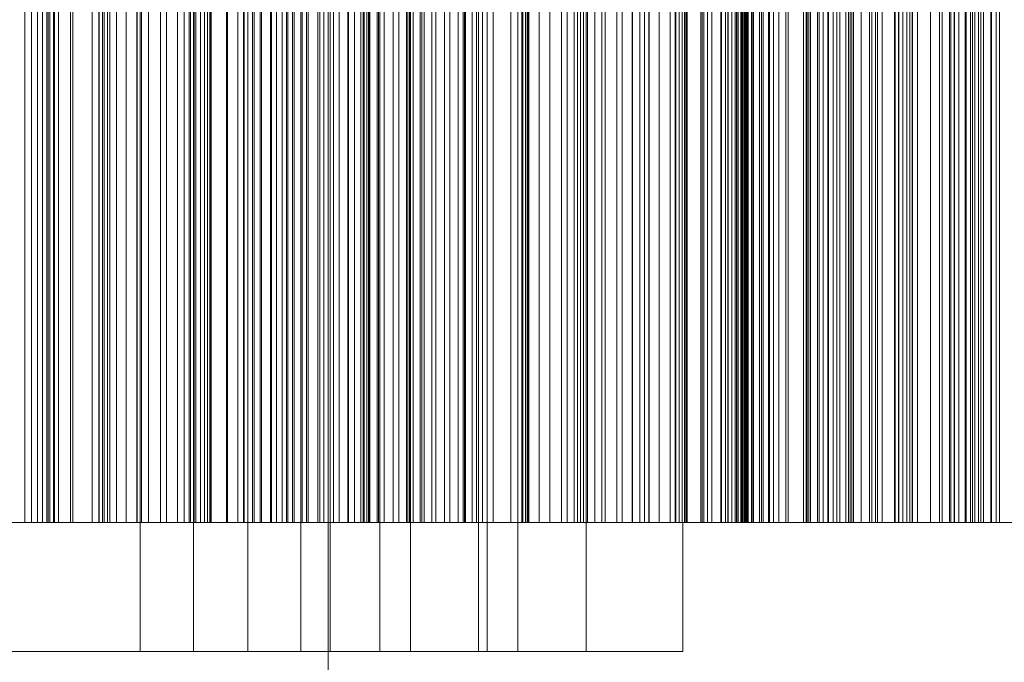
# Model space of a CAD drawing. Header units: millimetres. Extents: x -2233 to 61924, y -68080 to 6847.
# Tile 641 of 656: x 25276 to 25505, y -17482 to -17333. Entities that reach past the tile are written whole.
import ezdxf

# ---------------------------------------------------------------- set-up
doc = ezdxf.new("R2010")
doc.units = ezdxf.units.MM
doc.layers.add('COTAS_P', color=1, linetype='Continuous', lineweight=0)
doc.layers.add('superior_briquetadora', color=7, linetype='Continuous', lineweight=0)
doc.dimstyles.new('R19_100', dxfattribs={"dimtxt": 250, "dimasz": 150, "dimexe": 150, "dimexo": 80, "dimgap": 100, "dimtad": 1, "dimtih": 1, "dimtoh": 1, "dimdsep": 46, "dimcen": 0.09, "dimadec": 0, "dimazin": 0, "dimtfac": 1, "dimtdec": 4, "dimtofl": 0, "dimtmove": 0, "dimatfit": 3, "dimfxl": 1, "dimtolj": 1, "dimtzin": 0, "dimarcsym": 0})

# ---------------------------------------------------------------- blocks, each defined once
blk = doc.blocks.new('DIM_R28_34')
at = {"layer": 'COTAS_P'}
for p, q in [((24250.07, -17080), (24400.07, -17035)), ((26750.07, -17080), (26600.07, -17035)), ((24250.07, -17980), (24250.07, -17080)), ((24250.07, -17080), (26750.07, -17080)), ((24250.07, -17080), (24400.07, -17125)), ((26750.07, -17080), (26600.07, -17125)), ((26750.07, -17980), (26750.07, -17080))]:
    blk.add_line(p, q, dxfattribs=at)
blk.add_text('2500 P', height=250, dxfattribs=at).set_placement((25500.07, -16980))

msp = doc.modelspace()

# ---------------------------------------------------------------- linework, layer by layer
at = {"layer": 'superior_briquetadora'}
for p, q in [((25276.976, -17250), (25276.976, -17450)), ((25278.547, -17250), (25278.547, -17450)), ((25279.935, -17250), (25279.935, -17450)), ((25281.127, -17250), (25281.127, -17450)), ((25282.104, -17250), (25282.104, -17450)), ((25282.402, -17450), (25282.402, -17250)), ((25282.839, -17250), (25282.839, -17450)), ((25283.654, -17450), (25283.654, -17250)), ((25283.72, -17450), (25283.72, -17250)), ((25283.936, -17450), (25283.936, -17250)), ((25284.84, -17450), (25284.84, -17250)), ((25287.643, -17450), (25287.643, -17250)), ((25288.197, -17450), (25288.197, -17250)), ((25292.641, -17250), (25292.641, -17450)), ((25294.218, -17450), (25294.218, -17250)), ((25294.291, -17250), (25294.291, -17450)), ((25295.022, -17450), (25295.022, -17250)), ((25295.458, -17450), (25295.458, -17250)), ((25296.183, -17250), (25296.183, -17450)), ((25296.735, -17450), (25296.735, -17250)), ((25298.287, -17250), (25298.287, -17450)), ((25300.584, -17250), (25300.584, -17450)), ((25303.063, -17250), (25303.063, -17450)), ((25303.124, -17450), (25303.124, -17250)), ((25303.834, -17480), (25303.834, -17250)), ((25304.148, -17450), (25304.148, -17250)), ((25305.712, -17250), (25305.712, -17450)), ((25308.534, -17450), (25308.534, -17250)), ((25309.92, -17450), (25309.92, -17250)), ((25312.473, -17450), (25312.473, -17250)), ((25314.019, -17450), (25314.019, -17250)), ((25315.224, -17450), (25315.224, -17250)), ((25315.467, -17250), (25315.467, -17450)), ((25316.157, -17480), (25316.157, -17250)), ((25316.385, -17450), (25316.385, -17250)), ((25316.732, -17250), (25316.732, -17450)), ((25317.824, -17250), (25317.824, -17450)), ((25318.735, -17250), (25318.735, -17450)), ((25319.451, -17250), (25319.451, -17450)), ((25319.955, -17250), (25319.955, -17450)), ((25320.219, -17250), (25320.219, -17450)), ((25320.266, -17450), (25320.266, -17250)), ((25323.886, -17450), (25323.886, -17250)), ((25324.116, -17450), (25324.116, -17250)), ((25326.486, -17450), (25326.486, -17250)), ((25327.824, -17450), (25327.824, -17250)), ((25327.932, -17450), (25327.932, -17250)), ((25328.803, -17480), (25328.803, -17250)), ((25329.879, -17250), (25329.879, -17450)), ((25330.281, -17450), (25330.281, -17250)), ((25331.714, -17450), (25331.714, -17250)), ((25331.966, -17250), (25331.966, -17450)), ((25334.04, -17450), (25334.04, -17250)), ((25334.289, -17250), (25334.289, -17450)), ((25335.458, -17450), (25335.458, -17250)), ((25336.821, -17250), (25336.821, -17450)), ((25337.76, -17450), (25337.76, -17250)), ((25338.098, -17450), (25338.098, -17250)), ((25339.164, -17450), (25339.164, -17250)), ((25339.543, -17250), (25339.543, -17450)), ((25341.127, -17480), (25341.127, -17250)), ((25341.441, -17450), (25341.441, -17250)), ((25341.465, -17450), (25341.465, -17250)), ((25342.441, -17250), (25342.441, -17450)), ((25342.829, -17450), (25342.829, -17250)), ((25345.081, -17450), (25345.081, -17250)), ((25345.507, -17250), (25345.507, -17450)), ((25346.453, -17450), (25346.453, -17250)), ((25347.45, -17250), (25347.45, -17800)), ((25347.949, -17250), (25347.949, -17480)), ((25348.678, -17450), (25348.678, -17250)), ((25350.033, -17450), (25350.033, -17250)), ((25352.009, -17450), (25352.009, -17250)), ((25352.23, -17450), (25352.23, -17250)), ((25353.568, -17450), (25353.568, -17250)), ((25355.073, -17250), (25355.073, -17450)), ((25355.622, -17450), (25355.622, -17250)), ((25355.736, -17450), (25355.736, -17250)), ((25355.846, -17250), (25355.846, -17450)), ((25356.449, -17250), (25356.449, -17450)), ((25356.874, -17250), (25356.874, -17450)), ((25356.924, -17250), (25356.924, -17450)), ((25357.056, -17450), (25357.056, -17250)), ((25357.107, -17250), (25357.107, -17450)), ((25357.133, -17250), (25357.133, -17450)), ((25358.878, -17450), (25358.878, -17250)), ((25359.195, -17450), (25359.195, -17250)), ((25359.448, -17480), (25359.448, -17250)), ((25360.496, -17450), (25360.496, -17250)), ((25362.604, -17450), (25362.604, -17250)), ((25363.886, -17450), (25363.886, -17250)), ((25365.698, -17450), (25365.698, -17250)), ((25365.962, -17450), (25365.962, -17250)), ((25366.349, -17250), (25366.349, -17450)), ((25366.562, -17480), (25366.562, -17250)), ((25367.225, -17450), (25367.225, -17250)), ((25368.852, -17250), (25368.852, -17450)), ((25369.269, -17450), (25369.269, -17250)), ((25369.752, -17450), (25369.752, -17250)), ((25371.585, -17250), (25371.585, -17450)), ((25372.465, -17450), (25372.465, -17250)), ((25372.521, -17450), (25372.521, -17250)), ((25374.52, -17250), (25374.52, -17450)), ((25375.718, -17450), (25375.718, -17250)), ((25377.64, -17250), (25377.64, -17450)), ((25378.858, -17450), (25378.858, -17250)), ((25379.178, -17450), (25379.178, -17250)), ((25379.369, -17450), (25379.369, -17250)), ((25380.93, -17250), (25380.93, -17450)), ((25381.94, -17450), (25381.94, -17250)), ((25382.408, -17480), (25382.408, -17250)), ((25383.31, -17450), (25383.31, -17250)), ((25384.382, -17250), (25384.382, -17450)), ((25384.417, -17480), (25384.417, -17250)), ((25385.832, -17450), (25385.832, -17250)), ((25389.927, -17450), (25389.927, -17250)), ((25391.532, -17480), (25391.532, -17250)), ((25392.425, -17450), (25392.425, -17250)), ((25392.6, -17250), (25392.6, -17450)), ((25392.72, -17450), (25392.72, -17250)), ((25393.28, -17250), (25393.28, -17450)), ((25393.301, -17450), (25393.301, -17250)), ((25393.667, -17250), (25393.667, -17450)), ((25393.733, -17250), (25393.733, -17450)), ((25393.941, -17250), (25393.941, -17450)), ((25393.984, -17250), (25393.984, -17450)), ((25394.049, -17250), (25394.049, -17450)), ((25396.48, -17450), (25396.48, -17250)), ((25398.953, -17450), (25398.953, -17250)), ((25401.699, -17250), (25401.699, -17450)), ((25402.968, -17450), (25402.968, -17250)), ((25404.594, -17250), (25404.594, -17450)), ((25405.415, -17450), (25405.415, -17250)), ((25406.11, -17450), (25406.11, -17250)), ((25406.765, -17450), (25406.765, -17250)), ((25407.378, -17480), (25407.378, -17250)), ((25407.71, -17250), (25407.71, -17450)), ((25409.386, -17450), (25409.386, -17250)), ((25411.021, -17250), (25411.021, -17450)), ((25411.806, -17450), (25411.806, -17250)), ((25414.508, -17250), (25414.508, -17450)), ((25415.732, -17450), (25415.732, -17250)), ((25418.124, -17450), (25418.124, -17250)), ((25418.159, -17250), (25418.159, -17450)), ((25419.875, -17450), (25419.875, -17250)), ((25420.964, -17450), (25420.964, -17250)), ((25421.964, -17250), (25421.964, -17450)), ((25422.003, -17450), (25422.003, -17250)), ((25424.366, -17450), (25424.366, -17250)), ((25426.903, -17250), (25426.903, -17450)), ((25428.048, -17250), (25428.048, -17450)), ((25428.197, -17450), (25428.197, -17250)), ((25428.974, -17250), (25428.974, -17450)), ((25429.708, -17250), (25429.708, -17450)), ((25430.263, -17250), (25430.263, -17450)), ((25430.53, -17450), (25430.53, -17250)), ((25430.651, -17250), (25430.651, -17450)), ((25430.879, -17250), (25430.879, -17450)), ((25434.065, -17450), (25434.065, -17250)), ((25434.311, -17450), (25434.311, -17250)), ((25434.772, -17450), (25434.772, -17250)), ((25435.589, -17250), (25435.589, -17450)), ((25436.612, -17450), (25436.612, -17250)), ((25438.692, -17450), (25438.692, -17250)), ((25438.847, -17250), (25438.847, -17450)), ((25439.763, -17450), (25439.763, -17250)), ((25440.341, -17450), (25440.341, -17250)), ((25440.406, -17450), (25440.406, -17250)), ((25441.264, -17450), (25441.264, -17250)), ((25442.035, -17450), (25442.035, -17250)), ((25442.317, -17250), (25442.317, -17450)), ((25442.61, -17450), (25442.61, -17250)), ((25442.72, -17450), (25442.72, -17250)), ((25443.321, -17450), (25443.321, -17250)), ((25443.578, -17450), (25443.578, -17250)), ((25443.644, -17450), (25443.644, -17250)), ((25443.827, -17450), (25443.827, -17250)), ((25444.1, -17450), (25444.1, -17250)), ((25444.25, -17450), (25444.25, -17250)), ((25444.468, -17450), (25444.468, -17250)), ((25444.585, -17450), (25444.585, -17250)), ((25444.749, -17450), (25444.749, -17250)), ((25444.833, -17450), (25444.833, -17250)), ((25444.942, -17450), (25444.942, -17250)), ((25444.992, -17450), (25444.992, -17250)), ((25445.047, -17450), (25445.047, -17250)), ((25445.063, -17450), (25445.063, -17250)), ((25445.776, -17450), (25445.776, -17250)), ((25445.971, -17250), (25445.971, -17450)), ((25446.285, -17450), (25446.285, -17250)), ((25447.659, -17450), (25447.659, -17250)), ((25448.137, -17450), (25448.137, -17250)), ((25448.521, -17450), (25448.521, -17250)), ((25449.792, -17250), (25449.792, -17450)), ((25449.991, -17450), (25449.991, -17250)), ((25450.915, -17450), (25450.915, -17250)), ((25452.141, -17450), (25452.141, -17250)), ((25453.769, -17250), (25453.769, -17450)), ((25454.342, -17450), (25454.342, -17250)), ((25457.891, -17250), (25457.891, -17450)), ((25457.905, -17450), (25457.905, -17250)), ((25458.54, -17450), (25458.54, -17250)), ((25458.756, -17450), (25458.756, -17250)), ((25459.128, -17450), (25459.128, -17250)), ((25459.503, -17250), (25459.503, -17450)), ((25461.101, -17250), (25461.101, -17450)), ((25461.549, -17450), (25461.549, -17250)), ((25462.493, -17250), (25462.493, -17450)), ((25463.576, -17450), (25463.576, -17250)), ((25463.702, -17250), (25463.702, -17450)), ((25464.741, -17250), (25464.741, -17450)), ((25464.812, -17450), (25464.812, -17250)), ((25465.621, -17250), (25465.621, -17450)), ((25466.349, -17250), (25466.349, -17450)), ((25467.692, -17250), (25467.692, -17450)), ((25468.359, -17450), (25468.359, -17250)), ((25468.74, -17450), (25468.74, -17250)), ((25469.15, -17450), (25469.15, -17250)), ((25469.534, -17450), (25469.534, -17250)), ((25471.283, -17250), (25471.283, -17450)), ((25473.205, -17450), (25473.205, -17250)), ((25473.786, -17450), (25473.786, -17250)), ((25474.625, -17450), (25474.625, -17250)), ((25475.072, -17250), (25475.072, -17450)), ((25476.124, -17450), (25476.124, -17250)), ((25479.035, -17250), (25479.035, -17450)), ((25479.2, -17450), (25479.2, -17250)), ((25479.993, -17450), (25479.993, -17250)), ((25479.999, -17450), (25479.999, -17250)), ((25480.997, -17450), (25480.997, -17250)), ((25481.913, -17450), (25481.913, -17250)), ((25482.565, -17450), (25482.565, -17250)), ((25483.153, -17250), (25483.153, -17450)), ((25483.172, -17450), (25483.172, -17250)), ((25484.377, -17450), (25484.377, -17250)), ((25487.417, -17250), (25487.417, -17450)), ((25489.476, -17450), (25489.476, -17250)), ((25490.086, -17250), (25490.086, -17450)), ((25491.816, -17250), (25491.816, -17450)), ((25492.123, -17250), (25492.123, -17450)), ((25492.916, -17450), (25492.916, -17250)), ((25492.997, -17450), (25492.997, -17250)), ((25493.966, -17250), (25493.966, -17450)), ((25495.416, -17450), (25495.416, -17250)), ((25495.638, -17250), (25495.638, -17450)), ((25496.705, -17450), (25496.705, -17250)), ((25497.152, -17250), (25497.152, -17450)), ((25497.699, -17250), (25497.699, -17450)), ((25498.516, -17250), (25498.516, -17450)), ((25499.074, -17450), (25499.074, -17250)), ((25499.736, -17250), (25499.736, -17450)), ((25501.408, -17450), (25501.408, -17250)), ((25501.589, -17250), (25501.589, -17450)), ((25502.615, -17450), (25502.615, -17250)), ((25503.403, -17450), (25503.403, -17250)), ((25287.869, -17450), (25268.62, -17450)), ((25270.437, -17450), (25289.654, -17450)), ((25273.771, -17450), (25283.72, -17450)), ((25284.84, -17450), (25274.69, -17450)), ((25275.231, -17450), (25276.976, -17450)), ((25276.976, -17450), (25278.547, -17450)), ((25278.547, -17450), (25279.935, -17450)), ((25279.935, -17450), (25281.127, -17450)), ((25281.127, -17450), (25282.104, -17450)), ((25282.104, -17450), (25282.839, -17450)), ((25283.654, -17450), (25282.402, -17450)), ((25282.402, -17450), (25283.936, -17450)), ((25282.839, -17450), (25292.641, -17450)), ((25287.643, -17450), (25283.654, -17450)), ((25283.72, -17450), (25295.458, -17450)), ((25283.936, -17450), (25288.197, -17450)), ((25296.735, -17450), (25284.84, -17450)), ((25294.218, -17450), (25287.643, -17450)), ((25306.675, -17450), (25287.869, -17450)), ((25288.197, -17450), (25295.022, -17450)), ((25289.654, -17450), (25308.407, -17450)), ((25292.641, -17450), (25294.291, -17450)), ((25303.124, -17450), (25294.218, -17450)), ((25294.291, -17450), (25296.183, -17450)), ((25295.022, -17450), (25304.148, -17450)), ((25295.458, -17450), (25308.534, -17450)), ((25296.183, -17450), (25298.287, -17450)), ((25309.92, -17450), (25296.735, -17450)), ((25298.287, -17450), (25300.584, -17450)), ((25300.584, -17450), (25303.063, -17450)), ((25303.063, -17450), (25305.712, -17450)), ((25314.019, -17450), (25303.124, -17450)), ((25304.148, -17450), (25315.224, -17450)), ((25305.712, -17450), (25315.467, -17450)), ((25324.817, -17450), (25306.675, -17450)), ((25308.407, -17450), (25326.476, -17450)), ((25308.534, -17450), (25312.473, -17450)), ((25323.886, -17450), (25309.92, -17450)), ((25312.473, -17450), (25316.385, -17450)), ((25326.486, -17450), (25314.019, -17450)), ((25315.224, -17450), (25327.824, -17450)), ((25315.467, -17450), (25316.732, -17450)), ((25316.385, -17450), (25320.266, -17450)), ((25316.732, -17450), (25317.824, -17450)), ((25317.824, -17450), (25318.735, -17450)), ((25318.735, -17450), (25319.451, -17450)), ((25319.451, -17450), (25319.955, -17450)), ((25319.955, -17450), (25320.219, -17450)), ((25320.219, -17450), (25329.879, -17450)), ((25320.266, -17450), (25324.116, -17450)), ((25338.098, -17450), (25323.886, -17450)), ((25324.116, -17450), (25327.932, -17450)), ((25342.083, -17450), (25324.817, -17450)), ((25326.476, -17450), (25343.649, -17450)), ((25330.281, -17450), (25326.486, -17450)), ((25327.824, -17450), (25341.465, -17450)), ((25327.932, -17450), (25331.714, -17450)), ((25329.879, -17450), (25331.966, -17450)), ((25334.04, -17450), (25330.281, -17450)), ((25331.714, -17450), (25335.458, -17450)), ((25331.966, -17450), (25334.289, -17450)), ((25337.76, -17450), (25334.04, -17450)), ((25334.289, -17450), (25336.821, -17450)), ((25335.458, -17450), (25339.164, -17450)), ((25336.821, -17450), (25339.543, -17450)), ((25341.441, -17450), (25337.76, -17450)), ((25352.009, -17450), (25338.098, -17450)), ((25339.164, -17450), (25342.829, -17450)), ((25339.543, -17450), (25342.441, -17450)), ((25345.081, -17450), (25341.441, -17450)), ((25341.465, -17450), (25355.622, -17450)), ((25358.27, -17450), (25342.083, -17450)), ((25342.441, -17450), (25345.507, -17450)), ((25342.829, -17450), (25346.453, -17450)), ((25343.649, -17450), (25359.725, -17450)), ((25348.678, -17450), (25345.081, -17450)), ((25345.507, -17450), (25355.073, -17450)), ((25346.453, -17450), (25350.033, -17450)), ((25352.23, -17450), (25348.678, -17450)), ((25350.033, -17450), (25353.568, -17450)), ((25358.878, -17450), (25352.009, -17450)), ((25355.736, -17450), (25352.23, -17450)), ((25353.568, -17450), (25357.056, -17450)), ((25355.073, -17450), (25355.846, -17450)), ((25355.622, -17450), (25369.752, -17450)), ((25359.195, -17450), (25355.736, -17450)), ((25355.846, -17450), (25356.449, -17450)), ((25356.449, -17450), (25356.874, -17450)), ((25356.874, -17450), (25357.107, -17450)), ((25357.133, -17450), (25356.924, -17450)), ((25356.924, -17450), (25366.349, -17450)), ((25357.056, -17450), (25360.496, -17450)), ((25357.107, -17450), (25357.133, -17450)), ((25373.188, -17450), (25358.27, -17450)), ((25365.698, -17450), (25358.878, -17450)), ((25362.604, -17450), (25359.195, -17450)), ((25359.725, -17450), (25374.515, -17450)), ((25360.496, -17450), (25363.886, -17450)), ((25365.962, -17450), (25362.604, -17450)), ((25363.886, -17450), (25367.225, -17450)), ((25372.465, -17450), (25365.698, -17450)), ((25369.269, -17450), (25365.962, -17450)), ((25366.349, -17450), (25368.852, -17450)), ((25367.225, -17450), (25379.369, -17450)), ((25368.852, -17450), (25371.585, -17450)), ((25372.521, -17450), (25369.269, -17450)), ((25369.752, -17450), (25383.31, -17450)), ((25371.585, -17450), (25374.52, -17450)), ((25379.178, -17450), (25372.465, -17450)), ((25375.718, -17450), (25372.521, -17450)), ((25386.663, -17450), (25373.188, -17450)), ((25374.515, -17450), (25387.847, -17450)), ((25374.52, -17450), (25377.64, -17450)), ((25378.858, -17450), (25375.718, -17450)), ((25377.64, -17450), (25380.93, -17450)), ((25381.94, -17450), (25378.858, -17450)), ((25385.832, -17450), (25379.178, -17450)), ((25379.369, -17450), (25392.72, -17450)), ((25380.93, -17450), (25384.382, -17450)), ((25393.301, -17450), (25381.94, -17450)), ((25383.31, -17450), (25389.927, -17450)), ((25384.382, -17450), (25393.667, -17450)), ((25392.425, -17450), (25385.832, -17450)), ((25398.537, -17450), (25386.663, -17450)), ((25387.847, -17450), (25399.563, -17450)), ((25389.927, -17450), (25396.48, -17450)), ((25398.953, -17450), (25392.425, -17450)), ((25393.28, -17450), (25392.6, -17450)), ((25392.6, -17450), (25401.699, -17450)), ((25392.72, -17450), (25406.765, -17450)), ((25393.733, -17450), (25393.28, -17450)), ((25406.11, -17450), (25393.301, -17450)), ((25393.667, -17450), (25393.941, -17450)), ((25393.984, -17450), (25393.733, -17450)), ((25393.941, -17450), (25394.049, -17450)), ((25394.049, -17450), (25393.984, -17450)), ((25396.48, -17450), (25402.968, -17450)), ((25408.669, -17450), (25398.537, -17450)), ((25405.415, -17450), (25398.953, -17450)), ((25399.563, -17450), (25409.526, -17450)), ((25401.699, -17450), (25404.594, -17450)), ((25402.968, -17450), (25409.386, -17450)), ((25404.594, -17450), (25407.71, -17450)), ((25411.806, -17450), (25405.415, -17450)), ((25419.875, -17450), (25406.11, -17450)), ((25406.765, -17450), (25420.964, -17450)), ((25407.71, -17450), (25411.021, -17450)), ((25416.943, -17450), (25408.669, -17450)), ((25409.386, -17450), (25415.732, -17450)), ((25409.526, -17450), (25417.619, -17450)), ((25411.021, -17450), (25414.508, -17450)), ((25418.124, -17450), (25411.806, -17450)), ((25414.508, -17450), (25418.159, -17450)), ((25415.732, -17450), (25422.003, -17450)), ((25423.26, -17450), (25416.943, -17450)), ((25417.619, -17450), (25423.749, -17450)), ((25424.366, -17450), (25418.124, -17450)), ((25418.159, -17450), (25421.964, -17450)), ((25434.065, -17450), (25419.875, -17450)), ((25420.964, -17450), (25434.772, -17450)), ((25421.964, -17450), (25430.879, -17450)), ((25422.003, -17450), (25428.197, -17450)), ((25427.546, -17450), (25423.26, -17450)), ((25423.749, -17450), (25427.842, -17450)), ((25430.53, -17450), (25424.366, -17450)), ((25428.048, -17450), (25426.903, -17450)), ((25426.903, -17450), (25435.589, -17450)), ((25429.752, -17450), (25427.546, -17450)), ((25427.842, -17450), (25429.851, -17450)), ((25428.974, -17450), (25428.048, -17450)), ((25428.197, -17450), (25434.311, -17450)), ((25429.708, -17450), (25428.974, -17450)), ((25430.263, -17450), (25429.708, -17450)), ((25429.851, -17450), (25429.752, -17450)), ((25429.851, -17450), (25429.851, -17480)), ((25430.651, -17450), (25430.263, -17450)), ((25436.612, -17450), (25430.53, -17450)), ((25430.879, -17450), (25430.651, -17450)), ((25448.137, -17450), (25434.065, -17450)), ((25434.311, -17450), (25440.341, -17450)), ((25434.772, -17450), (25447.659, -17450)), ((25435.589, -17450), (25438.847, -17450)), ((25442.61, -17450), (25436.612, -17450)), ((25439.763, -17450), (25438.692, -17450)), ((25438.692, -17450), (25440.406, -17450)), ((25438.847, -17450), (25442.317, -17450)), ((25443.578, -17450), (25439.763, -17450)), ((25440.341, -17450), (25446.285, -17450)), ((25440.406, -17450), (25441.264, -17450)), ((25441.264, -17450), (25442.035, -17450)), ((25442.035, -17450), (25442.72, -17450)), ((25442.317, -17450), (25445.971, -17450)), ((25448.521, -17450), (25442.61, -17450)), ((25442.72, -17450), (25443.317, -17450)), ((25443.317, -17450), (25443.827, -17450)), ((25443.644, -17450), (25443.321, -17450)), ((25443.321, -17450), (25445.776, -17450)), ((25449.991, -17450), (25443.578, -17450)), ((25444.1, -17450), (25443.644, -17450)), ((25443.827, -17450), (25444.25, -17450)), ((25444.468, -17450), (25444.1, -17450)), ((25444.25, -17450), (25444.585, -17450)), ((25444.749, -17450), (25444.468, -17450)), ((25444.585, -17450), (25444.833, -17450)), ((25444.942, -17450), (25444.749, -17450)), ((25444.833, -17450), (25444.992, -17450)), ((25445.047, -17450), (25444.942, -17450)), ((25444.992, -17450), (25445.063, -17450)), ((25445.063, -17450), (25445.047, -17450)), ((25445.776, -17450), (25450.915, -17450)), ((25445.971, -17450), (25449.792, -17450)), ((25446.285, -17450), (25452.141, -17450)), ((25447.659, -17450), (25459.128, -17450)), ((25461.549, -17450), (25448.137, -17450)), ((25454.342, -17450), (25448.521, -17450)), ((25449.792, -17450), (25453.769, -17450)), ((25458.756, -17450), (25449.991, -17450)), ((25450.915, -17450), (25458.54, -17450)), ((25452.141, -17450), (25457.905, -17450)), ((25453.769, -17450), (25457.891, -17450)), ((25464.812, -17450), (25454.342, -17450)), ((25457.891, -17450), (25466.349, -17450)), ((25457.905, -17450), (25463.576, -17450)), ((25458.54, -17450), (25468.359, -17450)), ((25469.534, -17450), (25458.756, -17450)), ((25459.128, -17450), (25468.74, -17450)), ((25461.101, -17450), (25459.503, -17450)), ((25459.503, -17450), (25467.692, -17450)), ((25462.493, -17450), (25461.101, -17450)), ((25473.786, -17450), (25461.549, -17450)), ((25463.702, -17450), (25462.493, -17450)), ((25463.576, -17450), (25469.15, -17450)), ((25464.741, -17450), (25463.702, -17450)), ((25465.621, -17450), (25464.741, -17450)), ((25473.205, -17450), (25464.812, -17450)), ((25466.349, -17450), (25465.621, -17450)), ((25467.692, -17450), (25471.283, -17450)), ((25468.359, -17450), (25479.993, -17450)), ((25468.74, -17450), (25476.124, -17450)), ((25469.15, -17450), (25474.625, -17450)), ((25481.913, -17450), (25469.534, -17450)), ((25471.283, -17450), (25475.072, -17450)), ((25479.2, -17450), (25473.205, -17450)), ((25484.377, -17450), (25473.786, -17450)), ((25474.625, -17450), (25479.999, -17450)), ((25475.072, -17450), (25479.035, -17450)), ((25476.124, -17450), (25480.997, -17450)), ((25479.035, -17450), (25483.153, -17450)), ((25482.565, -17450), (25479.2, -17450)), ((25479.993, -17450), (25492.997, -17450)), ((25479.999, -17450), (25489.476, -17450)), ((25480.997, -17450), (25483.172, -17450)), ((25495.416, -17450), (25481.913, -17450)), ((25483.172, -17450), (25482.565, -17450)), ((25483.153, -17450), (25487.417, -17450)), ((25492.916, -17450), (25484.377, -17450)), ((25487.417, -17450), (25491.816, -17450)), ((25489.476, -17450), (25496.705, -17450)), ((25492.123, -17450), (25490.086, -17450)), ((25490.086, -17450), (25497.699, -17450)), ((25491.816, -17450), (25499.736, -17450)), ((25493.966, -17450), (25492.123, -17450)), ((25499.074, -17450), (25492.916, -17450)), ((25492.997, -17450), (25506.87, -17450)), ((25495.638, -17450), (25493.966, -17450)), ((25509.525, -17450), (25495.416, -17450)), ((25497.152, -17450), (25495.638, -17450)), ((25496.705, -17450), (25501.408, -17450)), ((25498.516, -17450), (25497.152, -17450)), ((25497.699, -17450), (25501.589, -17450)), ((25499.736, -17450), (25498.516, -17450)), ((25502.615, -17450), (25499.074, -17450)), ((25501.408, -17450), (25503.403, -17450)), ((25501.589, -17450), (25505.661, -17450)), ((25503.403, -17450), (25502.615, -17450)), ((25283.083, -17480), (25264.447, -17480)), ((25268.62, -17480), (25287.869, -17480)), ((25289.654, -17480), (25270.437, -17480)), ((25273.88, -17480), (25291.968, -17480)), ((25300.45, -17480), (25283.083, -17480)), ((25287.869, -17480), (25306.675, -17480)), ((25308.407, -17480), (25289.654, -17480)), ((25291.968, -17480), (25308.446, -17480)), ((25315.88, -17480), (25300.45, -17480)), ((25304.804, -17480), (25303.834, -17480)), ((25303.834, -17480), (25305.336, -17480)), ((25308.055, -17480), (25304.804, -17480)), ((25305.336, -17480), (25309.014, -17480)), ((25306.675, -17480), (25324.817, -17480)), ((25312.942, -17480), (25308.055, -17480)), ((25326.476, -17480), (25308.407, -17480)), ((25308.446, -17480), (25322.681, -17480)), ((25309.014, -17480), (25314.138, -17480)), ((25318.499, -17480), (25312.942, -17480)), ((25314.138, -17480), (25319.695, -17480)), ((25328.782, -17480), (25315.88, -17480)), ((25317.127, -17480), (25316.157, -17480)), ((25316.157, -17480), (25317.659, -17480)), ((25320.378, -17480), (25317.127, -17480)), ((25317.659, -17480), (25321.337, -17480)), ((25323.623, -17480), (25318.499, -17480)), ((25319.695, -17480), (25324.582, -17480)), ((25325.266, -17480), (25320.378, -17480)), ((25321.337, -17480), (25326.462, -17480)), ((25322.681, -17480), (25334.125, -17480)), ((25327.301, -17480), (25323.623, -17480)), ((25324.582, -17480), (25327.833, -17480)), ((25324.817, -17480), (25342.083, -17480)), ((25330.822, -17480), (25325.266, -17480)), ((25326.462, -17480), (25332.018, -17480)), ((25343.649, -17480), (25326.476, -17480)), ((25328.803, -17480), (25327.301, -17480)), ((25327.833, -17480), (25328.803, -17480)), ((25338.658, -17480), (25328.782, -17480)), ((25335.946, -17480), (25330.822, -17480)), ((25332.018, -17480), (25336.906, -17480)), ((25334.125, -17480), (25342.339, -17480)), ((25339.624, -17480), (25335.946, -17480)), ((25336.906, -17480), (25340.156, -17480)), ((25345.131, -17480), (25338.658, -17480)), ((25341.127, -17480), (25339.624, -17480)), ((25340.156, -17480), (25341.127, -17480)), ((25342.083, -17480), (25358.27, -17480)), ((25342.339, -17480), (25347.007, -17480)), ((25359.725, -17480), (25343.649, -17480)), ((25347.949, -17480), (25345.131, -17480)), ((25347.007, -17480), (25347.949, -17480)), ((25358.27, -17480), (25373.188, -17480)), ((25360.418, -17480), (25359.448, -17480)), ((25359.448, -17480), (25360.95, -17480)), ((25374.515, -17480), (25359.725, -17480)), ((25363.669, -17480), (25360.418, -17480)), ((25360.95, -17480), (25364.628, -17480)), ((25368.556, -17480), (25363.669, -17480)), ((25364.628, -17480), (25369.752, -17480)), ((25367.533, -17480), (25366.562, -17480)), ((25366.562, -17480), (25368.065, -17480)), ((25370.784, -17480), (25367.533, -17480)), ((25368.065, -17480), (25371.743, -17480)), ((25374.113, -17480), (25368.556, -17480)), ((25369.752, -17480), (25375.309, -17480)), ((25375.671, -17480), (25370.784, -17480)), ((25371.743, -17480), (25376.867, -17480)), ((25373.188, -17480), (25386.663, -17480)), ((25379.237, -17480), (25374.113, -17480)), ((25387.847, -17480), (25374.515, -17480)), ((25375.309, -17480), (25380.196, -17480)), ((25381.228, -17480), (25375.671, -17480)), ((25376.867, -17480), (25382.423, -17480)), ((25382.915, -17480), (25379.237, -17480)), ((25380.196, -17480), (25383.447, -17480)), ((25386.352, -17480), (25381.228, -17480)), ((25383.378, -17480), (25382.408, -17480)), ((25382.408, -17480), (25383.91, -17480)), ((25382.423, -17480), (25387.311, -17480)), ((25384.417, -17480), (25382.915, -17480)), ((25386.629, -17480), (25383.378, -17480)), ((25383.447, -17480), (25384.417, -17480)), ((25383.91, -17480), (25387.588, -17480)), ((25390.03, -17480), (25386.352, -17480)), ((25391.517, -17480), (25386.629, -17480)), ((25386.663, -17480), (25398.537, -17480)), ((25387.311, -17480), (25390.562, -17480)), ((25387.588, -17480), (25392.713, -17480)), ((25399.563, -17480), (25387.847, -17480)), ((25391.532, -17480), (25390.03, -17480)), ((25390.562, -17480), (25391.532, -17480)), ((25397.073, -17480), (25391.517, -17480)), ((25392.713, -17480), (25398.269, -17480)), ((25402.198, -17480), (25397.073, -17480)), ((25398.269, -17480), (25403.157, -17480)), ((25398.537, -17480), (25408.669, -17480)), ((25409.526, -17480), (25399.563, -17480)), ((25405.875, -17480), (25402.198, -17480)), ((25403.157, -17480), (25406.407, -17480)), ((25407.378, -17480), (25405.875, -17480)), ((25406.407, -17480), (25407.378, -17480)), ((25408.669, -17480), (25416.943, -17480)), ((25417.619, -17480), (25409.526, -17480)), ((25416.943, -17480), (25423.26, -17480)), ((25423.749, -17480), (25417.619, -17480)), ((25423.26, -17480), (25427.546, -17480)), ((25427.842, -17480), (25423.749, -17480)), ((25427.546, -17480), (25429.752, -17480)), ((25429.851, -17480), (25427.842, -17480)), ((25429.752, -17480), (25429.851, -17480))]:
    msp.add_line(p, q, dxfattribs=at)

# ---------------------------------------------------------------- dimensions: what is measured, and where the dimension line sits
at = {"layer": 'COTAS_P'}
dim = msp.add_aligned_dim(p1=(24250.067, -17980), p2=(26750.067, -17980), distance=900, text='<> P', dimstyle='R19_100', dxfattribs=at)
dim.commit()
dim.dimension.update_dxf_attribs({"geometry": 'DIM_R28_34', "text_midpoint": (25500.067, -17080)})

doc.saveas('drawing.dxf')
